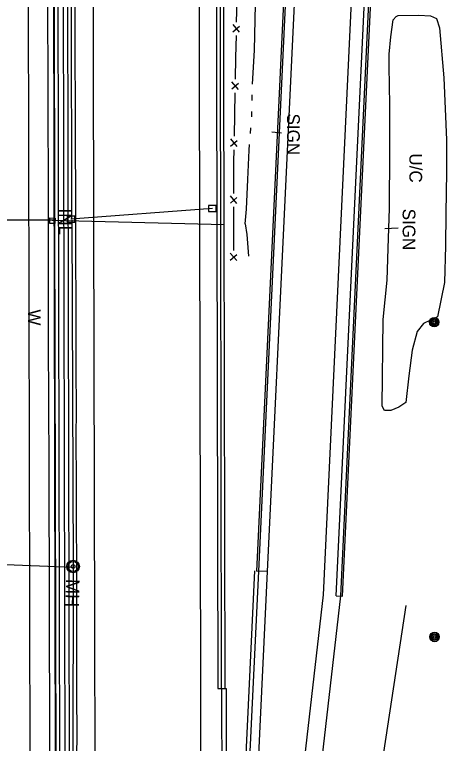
# Model space of a CAD drawing. Extents: x 589250 to 1188077, y 162953 to 363065.
# Drawn here: x 593994.6 to 594198.2, y 184401 to 184744.5 of the extents above; entities that cross this region are included whole.
import ezdxf

# ---------------------------------------------------------------- set-up
doc = ezdxf.new("R2010")
doc.units = 0
for name, color, linetype in [('E_AREA', 7, 'Continuous'), ('E_AREA_Text', 7, 'Continuous'), ('E_BMGRD', 7, 'Continuous'), ('E_DRN', 7, 'Continuous'), ('E_DRN_Pipe', 7, 'Continuous'), ('E_DRN_SS_UG', 7, 'Continuous'), ('E_DRN_Text', 7, 'Continuous'), ('E_FEN', 7, 'Continuous'), ('E_FEN_P', 7, 'Continuous'), ('E_MISCPROP', 7, 'Continuous'), ('E_RDWY', 7, 'Continuous'), ('E_RDWY_BarrierConc', 7, 'Continuous'), ('E_RDWY_C_and_G', 7, 'Continuous'), ('E_RDWY_Gravel', 7, 'Continuous'), ('E_RDWY_PavtEdge', 7, 'Continuous'), ('E_SGN', 7, 'Continuous'), ('E_SGN_Text', 7, 'Continuous'), ('E_UTL_MH', 7, 'Continuous'), ('E_WAL', 7, 'Continuous'), ('E_WAL_Text', 7, 'Continuous'), ('E_WTR_FlowLine', 7, 'Continuous'), ('P_RDWY_BarrierConc', 7, 'Continuous')]:
    doc.layers.add(name, color=color, linetype=linetype)

# ---------------------------------------------------------------- blocks, each defined once
blk = doc.blocks.new('MH')
at = {"layer": 'E_UTL_MH'}
for radius in [5, 4, 1.5]:
    blk.add_circle((0, 0), radius, dxfattribs=at)
blk.add_text('MH', height=10.8, dxfattribs=at).set_placement((10, -5.4))

msp = doc.modelspace()

# ---------------------------------------------------------------- linework, layer by layer
at = {"layer": 'E_AREA'}
for p, q in [((594173.16, 184742.01), (594174.54, 184743.67)), ((594174.54, 184743.67), (594175.41, 184744.09)), ((594175.41, 184744.09), (594185.23, 184744.29)), ((594185.23, 184744.29), (594190.61, 184743.86)), ((594190.61, 184743.86), (594193.48, 184742.74)), ((594171.95, 184734.03), (594173.16, 184742.01)), ((594193.48, 184742.74), (594194.92, 184738.33)), ((594194.92, 184738.33), (594196.94, 184714.67)), ((594171.24, 184725.9), (594171.95, 184734.03)), ((594171.18, 184720.23), (594171.24, 184725.9)), ((594171.56, 184702.05), (594171.18, 184720.23)), ((594196.94, 184714.67), (594198.19, 184685.52)), ((594171.59, 184679.9), (594171.56, 184702.05)), ((594198.19, 184685.52), (594198.18, 184670.34)), ((594171.41, 184653.24), (594171.59, 184679.9)), ((594198.18, 184670.34), (594197.96, 184650.71)), ((594170.77, 184634.35), (594171.41, 184653.24)), ((594197.96, 184650.71), (594197.79, 184635.53)), ((594170.29, 184619.28), (594170.77, 184634.35)), ((594197.79, 184635.53), (594197.31, 184618.2)), ((594168.4, 184600.78), (594170.29, 184619.28)), ((594197.31, 184618.2), (594194.03, 184602.13)), ((594167.98, 184559.99), (594168.4, 184600.78)), ((594194.03, 184602.13), (594187.46, 184598.89)), ((594187.46, 184598.89), (594184.42, 184595.18)), ((594184.42, 184595.18), (594182.02, 184586.38)), ((594182.02, 184586.38), (594180.49, 184574.22)), ((594180.49, 184574.22), (594179.08, 184561.63)), ((594179.08, 184561.63), (594175.81, 184559.5)), ((594168.97, 184557.87), (594167.98, 184559.99)), ((594171.95, 184557.96), (594168.97, 184557.87)), ((594175.81, 184559.5), (594171.95, 184557.96))]:
    msp.add_line(p, q, dxfattribs=at)
at = {"layer": 'E_DRN'}
for p, q in [((594089.65, 184654.54), (594086.06, 184654.53)), ((594086.06, 184654.53), (594086.08, 184651.67)), ((594089.66, 184651.68), (594089.65, 184654.54)), ((594086.08, 184651.67), (594089.66, 184651.68)), ((594011.17, 184646.07), (594011.23, 184648.7)), ((594011.23, 184648.7), (594013.71, 184648.64)), ((594013.71, 184648.64), (594013.65, 184646.01)), ((594023.05, 184649.49), (594019.47, 184649.48)), ((594019.47, 184649.48), (594019.48, 184646.62)), ((594023.07, 184646.63), (594023.05, 184649.49)), ((594013.65, 184646.01), (594011.17, 184646.07)), ((594019.48, 184646.62), (594023.07, 184646.63))]:
    msp.add_line(p, q, dxfattribs=at)
at = {"layer": 'E_DRN_Pipe'}
msp.add_line((594014.43, 184300.12), (594013.65, 184646.99), dxfattribs=at)
at = {"layer": 'E_DRN_SS_UG'}
for p, q in [((594021.1, 184957.94), (594021.5, 184647.91)), ((594013.65, 184648.58), (594012.98, 184948.24)), ((594087.85, 184653.13), (594021.11, 184648.04)), ((593943.08, 184647.72), (594013.05, 184647.72)), ((594021.63, 184647.64), (594022.3, 184484.03)), ((593942.35, 184487.07), (594022.07, 184484.11)), ((594022.22, 184484.03), (594021.91, 184285.36))]:
    msp.add_line(p, q, dxfattribs=at)
msp.add_lwpolyline([(594012.41, 184647.64), (594093.63, 184645.59)], dxfattribs=at)
at = {"layer": 'E_FEN'}
msp.add_lwpolyline([(594179.07, 184466.06), (594158.77, 184332.69), (594144.87, 184200.42), (594138.31, 183991.8), (594131.21, 183705.3), (594129.24, 182970.46), (594129.66, 182548.32), (594162.87, 182523.97)], dxfattribs=at)
at = {"layer": 'E_FEN_P'}
for p, q in [((594099.31, 184740.97), (594099.52, 184751.24)), ((594097.55, 184736.38), (594100.65, 184739.02)), ((594100.66, 184736.16), (594097.61, 184739.8)), ((594098.98, 184724.34), (594099.19, 184734.61)), ((594098.78, 184714.06), (594098.98, 184724.34)), ((594100.13, 184709.26), (594097.08, 184712.9)), ((594097.01, 184709.48), (594100.12, 184712.12)), ((594098.45, 184697.44), (594098.65, 184707.71)), ((594098.25, 184687.16), (594098.45, 184697.44)), ((594096.48, 184682.58), (594099.58, 184685.21)), ((594099.59, 184682.36), (594096.55, 184686)), ((594098.01, 184675.25), (594098.12, 184680.81)), ((594098.01, 184670.53), (594098.01, 184675.25)), ((594098.01, 184660.26), (594098.01, 184670.53)), ((594099.45, 184655.48), (594096.33, 184659.06)), ((594096.33, 184655.65), (594099.38, 184658.34)), ((594098, 184643.63), (594098.01, 184653.9)), ((594098, 184633.35), (594098, 184643.63)), ((594099.44, 184628.57), (594096.32, 184632.15)), ((594096.32, 184628.74), (594099.37, 184631.43))]:
    msp.add_line(p, q, dxfattribs=at)
at = {"layer": 'E_MISCPROP'}
for centre, radius in [((594192.42, 184599.51), 2.23), ((594192.42, 184599.51), 1.67), ((594192.42, 184599.51), 1.12), ((594192.42, 184599.51), 0.558), ((594192.58, 184451.19), 2.23), ((594192.58, 184451.19), 1.67), ((594192.58, 184451.19), 1.12), ((594192.58, 184451.19), 0.558)]:
    msp.add_circle(centre, radius, dxfattribs=at)
at = {"layer": 'E_RDWY'}
for p, q in [((594023.26, 184724.93), (594023.26, 184751.29)), ((594023.37, 184702.06), (594023.26, 184724.93)), ((594023.37, 184678.69), (594023.37, 184702.06)), ((594023.52, 184664.42), (594023.37, 184678.69)), ((594023.5, 184647.05), (594023.52, 184664.42)), ((594023.52, 184629.68), (594023.5, 184647.05)), ((594023.63, 184609.31), (594023.52, 184629.68)), ((594023.71, 184593.32), (594023.63, 184609.31)), ((594023.62, 184576.6), (594023.71, 184593.32)), ((594023.74, 184559.68), (594023.62, 184576.6)), ((594023.72, 184544), (594023.74, 184559.68)), ((594023.75, 184525.14), (594023.72, 184544)), ((594023.83, 184507.38), (594023.75, 184525.14)), ((594023.92, 184483.1), (594023.83, 184507.38)), ((594023.95, 184466.93), (594023.92, 184483.1)), ((594023.96, 184451.65), (594023.95, 184466.93)), ((594024.02, 184436.05), (594023.96, 184451.65)), ((594023.91, 184421.76), (594024.02, 184436.05)), ((594024.06, 184407.46), (594023.91, 184421.76)), ((594023.93, 184391.3), (594024.06, 184407.46))]:
    msp.add_line(p, q, dxfattribs=at)
at = {"layer": 'E_RDWY_BarrierConc'}
for points in [[(594107.7, 184482.31), (594098.22, 184282.65)], [(594100.22, 184282.65), (594109.7, 184482.17)], [(594090.4, 184426.97), (594094.4, 184426.97)], [(594092.72, 184282.63), (594092.4, 184426.97)], [(594094.4, 184426.97), (594094.72, 184282.64)]]:
    msp.add_lwpolyline(points, dxfattribs=at)
at = {"layer": 'E_RDWY_C_and_G'}
for points in [[(594125.54, 184994.34), (594123.52, 184901.62), (594126.95, 184866.48), (594108.7, 184482.26)], [(594128.54, 184994.28), (594126.53, 184901.61), (594129.77, 184868.49), (594129.97, 184866.41), (594129.59, 184858.71), (594131.58, 184858.61), (594113.7, 184482.02), (594108.7, 184482.26)], [(594109.7, 184482.21), (594127.59, 184858.8), (594127.98, 184866.21), (594124.52, 184901.65), (594126.54, 184994.32)], [(594146.19, 184470.63), (594164.55, 184857.05)], [(594166.55, 184856.95), (594148.19, 184470.53)], [(594149.19, 184470.48), (594167.54, 184856.9)], [(594146.19, 184470.63), (594149.19, 184470.48)]]:
    msp.add_lwpolyline(points, dxfattribs=at)
at = {"layer": 'E_RDWY_Gravel'}
msp.add_lwpolyline([(594148.19, 184470.53), (594127.66, 184291.3), (594111.22, 183945.18)], dxfattribs=at)
at = {"layer": 'E_RDWY_PavtEdge'}
msp.add_line((594003.52, 183703.12), (593999.78, 185371.14), dxfattribs=at)
for points in [[(594093.84, 184426.97), (594093.35, 184645.6), (594092.58, 184991.02), (594091.73, 185367.1)], [(594030.35, 185336.23), (594031.9, 184647.15), (594032.91, 184199.11), (594033.47, 183947.18), (594037.62, 182911.64), (594041.18, 182449.73), (594043.4, 182169.14)], [(594082.02, 183704.48), (594081.37, 183992.89), (594080.72, 184282.47), (594082.72, 184282.48), (594081.9, 184645.89), (594080.35, 185336.34)], [(594088.35, 185336.36), (594089.91, 184645.69), (594090.4, 184426.97)], [(594092.12, 184426.97), (594091.91, 184645.64), (594091.13, 184991.03), (594090.35, 185336.37)], [(594093.4, 182169.53), (594088.28, 182819.81), (594097.4, 182944.94), (594094.45, 183544.69), (594096.37, 183747.2), (594099.26, 183848.43), (594103.42, 183949.62), (594112.26, 184135.72), (594119.25, 184282.78), (594121.1, 184321.82), (594123.11, 184321.82), (594140.21, 184471.08), (594158.55, 184857.33)], [(594113.7, 184482.02), (594104.23, 184282.66), (594100.22, 184282.64)]]:
    msp.add_lwpolyline(points, dxfattribs=at)
at = {"layer": 'E_SGN'}
for p, q in [((594120.43, 184688.59), (594115.91, 184689.05)), ((594169.2, 184643.63), (594175.52, 184643.96))]:
    msp.add_line(p, q, dxfattribs=at)
at = {"layer": 'E_WAL'}
for p, q in [((594010.16, 184751.31), (594010.34, 184709.5)), ((594010.34, 184709.5), (594010.45, 184653.88)), ((594010.45, 184653.88), (594010.49, 184591.16)), ((594010.49, 184591.16), (594010.74, 184531.51)), ((594010.74, 184531.51), (594010.86, 184464.7)), ((594010.86, 184464.7), (594011.01, 184403.69)), ((594011.01, 184403.69), (594011.44, 184318.17))]:
    msp.add_line(p, q, dxfattribs=at)
at = {"layer": 'E_WTR_FlowLine'}
for p, q in [((594107.7, 184727.7), (594108.13, 184749.34)), ((594106.75, 184711.8), (594107.7, 184727.7)), ((594106.56, 184704.03), (594106.6, 184706.62)), ((594106.43, 184696.26), (594106.47, 184698.85)), ((594105.8, 184688.51), (594106.01, 184691.09)), ((594105.16, 184680.57), (594105.38, 184683.34)), ((594104.53, 184666.83), (594105.16, 184680.57)), ((594103.93, 184652.86), (594104.53, 184666.83)), ((594103.36, 184645.83), (594103.93, 184652.86)), ((594103.36, 184645.83), (594104.11, 184640.81)), ((594104.11, 184640.81), (594104.88, 184630.63))]:
    msp.add_line(p, q, dxfattribs=at)
at = {"layer": 'P_RDWY_BarrierConc'}
for p, q in [((594015.52, 183703.15), (594011.71, 185400.89)), ((594017.52, 183703.15), (594013.71, 185400.03)), ((594020.02, 183703.16), (594016.21, 185398.95)), ((594022.02, 183703.16), (594018.21, 185398.08))]:
    msp.add_line(p, q, dxfattribs=at)

# ---------------------------------------------------------------- block references
at = {"layer": 'E_BMGRD', "xscale": 0.5903335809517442, "yscale": 0.5903335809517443, "rotation": -91.26888660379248}
msp.add_blockref('MH', (594022.2, 184484.4), dxfattribs=at)

# ---------------------------------------------------------------- texts
at = {"layer": 'E_AREA_Text'}
msp.add_text('U/C', height=6, rotation=269.969, dxfattribs=at).set_placement((594180.73, 184679.1))
at = {"layer": 'E_DRN_Text'}
msp.add_text('INL', height=6, rotation=269.969, dxfattribs=at).set_placement((594015.53, 184653.11))
at = {"layer": 'E_SGN_Text'}
for p in [(594123.05, 184697.89), (594177.55, 184653.05)]:
    msp.add_text('SIGN', height=6, rotation=269.969, dxfattribs=at).set_placement(p)
at = {"layer": 'E_WAL_Text'}
msp.add_text('W', height=6, rotation=269.969, dxfattribs=at).set_placement((594000.97, 184605.57))

doc.saveas('drawing.dxf')
